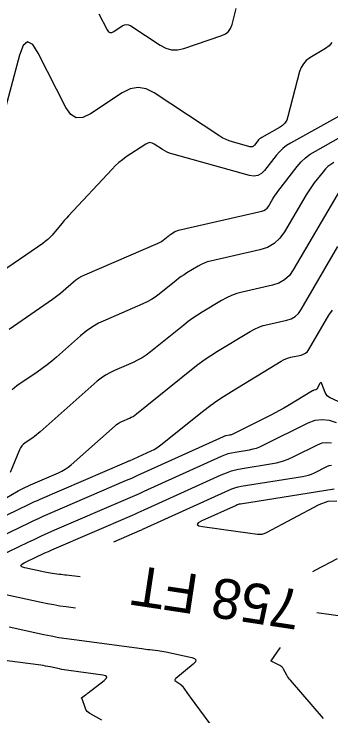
# Model space of a CAD drawing. Extents: x 1354696 to 1366163, y 660729 to 670380.
# Drawn here: x 1362714 to 1362761.7, y 664897.5 to 665003.1 of the extents above; entities that cross this region are included whole.
import ezdxf

# ---------------------------------------------------------------- set-up
doc = ezdxf.new("R2010")
doc.units = 0
doc.layers.add('R_Contour Annot', color=7, linetype='Continuous')
doc.layers.add('R_Contours', color=7, linetype='Continuous')

msp = doc.modelspace()

# ---------------------------------------------------------------- linework, layer by layer
at = {"layer": 'R_Contours'}
for points in [[(1362726.8, 665003.2), (1362728.03, 665000.77), (1362728.23, 665000.49), (1362728.45, 665000.36), (1362728.72, 665000.36), (1362729.02, 665000.51), (1362730.3, 665001.36), (1362730.62, 665001.52), (1362730.94, 665001.58), (1362731.26, 665001.52), (1362731.58, 665001.36), (1362735.99, 664998.45), (1362736.85, 664998), (1362737.73, 664997.77), (1362738.64, 664997.77), (1362739.58, 664997.98), (1362745.3, 664999.93), (1362745.85, 665000.18), (1362746.28, 665000.53), (1362746.6, 665000.99), (1362746.82, 665001.55), (1362747.45, 665003.99)], [(1362761.84, 664998.85), (1362761.44, 664998.37), (1362760.91, 664997.97), (1362758.54, 664996.54), (1362757.99, 664996.14), (1362757.56, 664995.67), (1362757.23, 664995.11), (1362757, 664994.48), (1362755.23, 664987.7), (1362755.05, 664987.18), (1362754.77, 664986.73), (1362754.4, 664986.35), (1362753.95, 664986.04), (1362751.32, 664984.58), (1362751.15, 664984.47), (1362750.98, 664984.34), (1362750.83, 664984.2), (1362750.7, 664984.04), (1362750.18, 664983.38), (1362750.04, 664983.24), (1362749.89, 664983.16), (1362749.71, 664983.13), (1362749.52, 664983.16), (1362746.9, 664983.89), (1362746.4, 664984.05), (1362745.92, 664984.24), (1362745.46, 664984.48), (1362745.01, 664984.75), (1362735.1, 664991.3), (1362733.9, 664991.9), (1362732.7, 664992.1), (1362731.51, 664991.89), (1362730.31, 664991.29), (1362725.52, 664988.1), (1362724.39, 664987.56), (1362723.39, 664987.54), (1362722.54, 664988.04), (1362721.82, 664989.07), (1362717.67, 664997.26), (1362716.82, 664998.58), (1362716.05, 664998.97), (1362715.39, 664998.43), (1362714.82, 664996.96), (1362709.77, 664978.06)], [(1362763.76, 664988.24), (1362755.62, 664983.7), (1362755.02, 664983.33), (1362754.46, 664982.89), (1362753.95, 664982.41), (1362753.48, 664981.87), (1362751.71, 664979.6), (1362751.24, 664979.13), (1362750.71, 664978.85), (1362750.11, 664978.76), (1362749.45, 664978.85), (1362737.76, 664982.1), (1362737.4, 664982.22), (1362737.05, 664982.36), (1362736.71, 664982.53), (1362736.38, 664982.73), (1362735.1, 664983.57), (1362734.79, 664983.73), (1362734.47, 664983.79), (1362734.15, 664983.73), (1362733.83, 664983.57), (1362730.91, 664981.63), (1362730.33, 664981.21), (1362729.78, 664980.77), (1362729.26, 664980.3), (1362728.76, 664979.79), (1362722.21, 664972.74), (1362721.89, 664972.39), (1362721.57, 664972.04), (1362721.26, 664971.68), (1362720.95, 664971.32), (1362719.73, 664969.86), (1362719.41, 664969.51), (1362719.08, 664969.18), (1362718.72, 664968.88), (1362718.34, 664968.6), (1362710.48, 664963.23)], [(1362713.26, 664955.72), (1362719.8, 664960.2), (1362720.22, 664960.5), (1362720.63, 664960.8), (1362721.03, 664961.12), (1362721.42, 664961.46), (1362722.95, 664962.82), (1362723.34, 664963.14), (1362723.76, 664963.43), (1362724.2, 664963.68), (1362724.66, 664963.9), (1362735.72, 664968.66), (1362735.92, 664968.75), (1362736.1, 664968.85), (1362736.28, 664968.97), (1362736.45, 664969.1), (1362737.23, 664969.72), (1362737.34, 664969.81), (1362737.47, 664969.9), (1362737.59, 664969.99), (1362737.72, 664970.07), (1362738.24, 664970.38), (1362738.37, 664970.45), (1362738.51, 664970.51), (1362738.65, 664970.56), (1362738.79, 664970.6), (1362751.31, 664973.45), (1362751.61, 664973.55), (1362751.88, 664973.7), (1362752.1, 664973.91), (1362752.29, 664974.17), (1362752.96, 664975.31), (1362753.13, 664975.59), (1362753.31, 664975.87), (1362753.5, 664976.14), (1362753.7, 664976.41), (1362756.65, 664980.2), (1362757.24, 664980.88), (1362757.89, 664981.5), (1362758.6, 664982.04), (1362759.37, 664982.52), (1362763.18, 664984.65)], [(1362762.13, 664980.79), (1362761.67, 664980.51), (1362761.25, 664980.18), (1362760.87, 664979.82), (1362760.52, 664979.41), (1362759.19, 664977.71), (1362758.87, 664977.28), (1362758.56, 664976.84), (1362758.26, 664976.39), (1362757.98, 664975.93), (1362754.73, 664970.36), (1362754.02, 664969.38), (1362753.17, 664968.59), (1362752.17, 664968.01), (1362751.02, 664967.64), (1362743.58, 664965.95), (1362743.1, 664965.82), (1362742.63, 664965.65), (1362742.18, 664965.45), (1362741.75, 664965.2), (1362740.03, 664964.17), (1362739.61, 664963.9), (1362739.19, 664963.62), (1362738.79, 664963.33), (1362738.4, 664963.02), (1362735.84, 664960.96), (1362735.27, 664960.53), (1362734.68, 664960.15), (1362734.06, 664959.8), (1362733.42, 664959.5), (1362727.76, 664957.07), (1362726.75, 664956.59), (1362725.8, 664956.04), (1362724.89, 664955.41), (1362724.04, 664954.71), (1362720.41, 664951.49), (1362719.71, 664950.89), (1362718.99, 664950.31), (1362718.26, 664949.76), (1362717.51, 664949.23), (1362714.46, 664947.15), (1362713.75, 664946.58)], [(1362763.59, 664977.54), (1362756.04, 664964.62), (1362755.45, 664963.79), (1362754.73, 664963.13), (1362753.88, 664962.64), (1362752.91, 664962.32), (1362748.37, 664961.29), (1362747.55, 664961.07), (1362746.76, 664960.78), (1362745.99, 664960.44), (1362745.25, 664960.03), (1362742.34, 664958.27), (1362741.62, 664957.82), (1362740.92, 664957.34), (1362740.24, 664956.84), (1362739.57, 664956.32), (1362734.53, 664952.27), (1362733.92, 664951.81), (1362733.28, 664951.39), (1362732.62, 664951.02), (1362731.93, 664950.7), (1362729.11, 664949.48), (1362728.42, 664949.15), (1362727.76, 664948.77), (1362727.14, 664948.34), (1362726.54, 664947.86), (1362717.93, 664940.22), (1362717.66, 664939.99), (1362717.39, 664939.77), (1362717.11, 664939.56), (1362716.83, 664939.36), (1362715.67, 664938.57), (1362715.4, 664938.35), (1362715.17, 664938.11), (1362714.98, 664937.83), (1362714.83, 664937.53), (1362713.42, 664934.11)], [(1362704.37, 664925.35), (1362714.66, 664931.34), (1362714.85, 664931.45), (1362715.04, 664931.55), (1362715.24, 664931.65), (1362715.43, 664931.75), (1362716.38, 664932.2), (1362716.5, 664932.26), (1362716.61, 664932.31), (1362716.73, 664932.36), (1362716.84, 664932.41), (1362720.7, 664934.08), (1362721.21, 664934.33), (1362721.7, 664934.61), (1362722.17, 664934.93), (1362722.61, 664935.29), (1362729.22, 664941.16), (1362729.46, 664941.35), (1362729.71, 664941.52), (1362729.97, 664941.68), (1362730.25, 664941.81), (1362731.38, 664942.3), (1362731.66, 664942.43), (1362731.93, 664942.57), (1362732.18, 664942.74), (1362732.43, 664942.93), (1362740.73, 664949.62), (1362741.68, 664950.36), (1362742.65, 664951.06), (1362743.64, 664951.73), (1362744.65, 664952.37), (1362749.57, 664955.34), (1362750.2, 664955.69), (1362750.86, 664955.99), (1362751.53, 664956.23), (1362752.23, 664956.42), (1362755.07, 664957.06), (1362755.73, 664957.28), (1362756.32, 664957.62), (1362756.81, 664958.07), (1362757.22, 664958.64), (1362762.77, 664968.15)], [(1362712.9, 664927.71), (1362716.3, 664929.34), (1362716.71, 664929.54), (1362717.12, 664929.73), (1362717.54, 664929.92), (1362717.95, 664930.1), (1362730.99, 664935.73), (1362731.09, 664935.77), (1362731.18, 664935.81), (1362731.28, 664935.86), (1362731.38, 664935.9), (1362734.65, 664937.39), (1362735.09, 664937.6), (1362735.51, 664937.85), (1362735.92, 664938.11), (1362736.31, 664938.41), (1362742.12, 664943.1), (1362743.23, 664943.96), (1362744.37, 664944.79), (1362745.53, 664945.58), (1362746.73, 664946.33), (1362754.24, 664950.87), (1362754.59, 664951.06), (1362754.94, 664951.22), (1362755.31, 664951.36), (1362755.69, 664951.46), (1362757.23, 664951.81), (1362757.59, 664951.93), (1362757.9, 664952.11), (1362758.17, 664952.35), (1362758.4, 664952.66), (1362761.41, 664957.83), (1362761.96, 664958.55)], [(1362769.69, 664941.65), (1362761.6, 664945.35), (1362761.35, 664945.5), (1362761.15, 664945.68), (1362760.98, 664945.9), (1362760.86, 664946.15), (1362760.35, 664947.48), (1362760.29, 664947.6), (1362760.21, 664947.65), (1362760.13, 664947.62), (1362760.05, 664947.5), (1362759.57, 664946.69), (1362759.54, 664946.64), (1362759.49, 664946.6), (1362759.44, 664946.57), (1362759.39, 664946.55), (1362759.14, 664946.5), (1362759.08, 664946.48), (1362759.03, 664946.46), (1362758.97, 664946.43), (1362758.92, 664946.4), (1362755.24, 664944.18), (1362754.6, 664943.8), (1362753.96, 664943.44), (1362753.31, 664943.09), (1362752.66, 664942.76), (1362746.83, 664939.86), (1362746.73, 664939.81), (1362746.62, 664939.77), (1362746.51, 664939.74), (1362746.4, 664939.72), (1362745.93, 664939.64), (1362745.82, 664939.62), (1362745.71, 664939.59), (1362745.6, 664939.55), (1362745.49, 664939.51), (1362732.49, 664933.6), (1362732.09, 664933.42), (1362731.69, 664933.24), (1362731.29, 664933.06), (1362730.89, 664932.89), (1362719.06, 664927.78), (1362718.35, 664927.47), (1362717.64, 664927.15), (1362716.93, 664926.82), (1362716.22, 664926.49), (1362709.03, 664923.03)], [(1362704.44, 664918), (1362716.14, 664923.63), (1362717.14, 664924.1), (1362718.15, 664924.57), (1362719.16, 664925.02), (1362720.18, 664925.47), (1362730.8, 664930.05), (1362731.5, 664930.36), (1362732.2, 664930.67), (1362732.9, 664930.98), (1362733.6, 664931.3), (1362745.22, 664936.58), (1362745.72, 664936.79), (1362746.23, 664936.96), (1362746.76, 664937.1), (1362747.29, 664937.2), (1362749.46, 664937.55), (1362749.99, 664937.66), (1362750.51, 664937.8), (1362751.02, 664937.99), (1362751.52, 664938.21), (1362758.3, 664941.59), (1362759.34, 664941.98), (1362760.38, 664942.12), (1362761.43, 664942.02), (1362762.48, 664941.66)], [(1362723.98, 664918.39), (1362721.93, 664918.64), (1362721.65, 664918.67), (1362721.38, 664918.71), (1362721.1, 664918.74), (1362720.83, 664918.78), (1362719.73, 664918.93), (1362719.45, 664918.97), (1362719.18, 664919.01), (1362718.91, 664919.06), (1362718.63, 664919.12), (1362715.62, 664919.77), (1362715.19, 664919.91), (1362715.03, 664920.08), (1362715.15, 664920.28), (1362715.53, 664920.51), (1362717.61, 664921.51), (1362718.13, 664921.76), (1362718.65, 664922), (1362719.18, 664922.24), (1362719.71, 664922.47), (1362731.84, 664927.71), (1362732.28, 664927.9), (1362732.71, 664928.09), (1362733.15, 664928.29), (1362733.59, 664928.48), (1362745.21, 664933.77), (1362745.98, 664934.09), (1362746.76, 664934.35), (1362747.55, 664934.56), (1362748.36, 664934.72), (1362752.62, 664935.4), (1362753.52, 664935.58), (1362754.41, 664935.82), (1362755.27, 664936.14), (1362756.11, 664936.52), (1362759.69, 664938.3), (1362760.39, 664938.57), (1362761.1, 664938.66), (1362761.81, 664938.59)], [(1362729.02, 664923.7), (1362732.95, 664925.39), (1362733.09, 664925.45), (1362733.23, 664925.51), (1362733.36, 664925.57), (1362733.5, 664925.64), (1362746.32, 664931.47), (1362746.78, 664931.66), (1362747.25, 664931.82), (1362747.73, 664931.94), (1362748.22, 664932.04), (1362757.41, 664933.51), (1362757.88, 664933.6), (1362758.34, 664933.73), (1362758.79, 664933.89), (1362759.22, 664934.09), (1362761.08, 664935.02), (1362761.45, 664935.15), (1362761.81, 664935.2)], [(1362762.2, 664931.62), (1362748.08, 664929.36), (1362747.91, 664929.33), (1362747.75, 664929.28), (1362747.59, 664929.23), (1362747.43, 664929.16), (1362742.27, 664926.82), (1362741.75, 664926.52), (1362741.59, 664926.28), (1362741.81, 664926.1), (1362742.39, 664925.97), (1362747.76, 664925.24), (1362748.12, 664925.19), (1362748.48, 664925.14), (1362748.84, 664925.09), (1362749.2, 664925.04), (1362750.64, 664924.84), (1362751, 664924.82), (1362751.35, 664924.85), (1362751.68, 664924.94), (1362752.01, 664925.09), (1362759.93, 664929.28), (1362761.29, 664929.8), (1362762.6, 664929.87)], [(1362762.63, 664921.1), (1362759.41, 664919.39), (1362758.91, 664919.17)], [(1362723.27, 664913.69), (1362721.88, 664913.87), (1362720.93, 664914.01), (1362719.98, 664914.17), (1362719.03, 664914.34), (1362718.08, 664914.54), (1362704.63, 664917.45)], [(1362763.88, 664912.41), (1362759.57, 664913.01)], [(1362713.26, 664910.88), (1362718.48, 664909.75), (1362719.62, 664909.52), (1362720.77, 664909.3), (1362721.92, 664909.12), (1362723.07, 664908.95), (1362733.24, 664907.6), (1362733.55, 664907.56), (1362733.85, 664907.52), (1362734.15, 664907.48), (1362734.45, 664907.45), (1362735.67, 664907.3), (1362735.97, 664907.26), (1362736.27, 664907.21), (1362736.57, 664907.16), (1362736.87, 664907.1), (1362740.75, 664906.26), (1362741.19, 664906.11), (1362741.38, 664905.89), (1362741.31, 664905.61), (1362740.99, 664905.27), (1362738.35, 664903.09), (1362738.33, 664903.07), (1362738.31, 664903.05), (1362738.29, 664903.02), (1362738.27, 664903), (1362738.21, 664902.89), (1362738.2, 664902.87), (1362738.2, 664902.85), (1362738.21, 664902.83), (1362738.23, 664902.81), (1362739.1, 664902.18), (1362739.12, 664902.17), (1362739.14, 664902.15), (1362739.16, 664902.14), (1362739.17, 664902.12), (1362739.24, 664902.07), (1362739.26, 664902.05), (1362739.27, 664902.04), (1362739.29, 664902.02), (1362739.3, 664902), (1362740.01, 664901), (1362740.14, 664900.83), (1362740.26, 664900.65), (1362740.39, 664900.48), (1362740.51, 664900.31), (1362744.87, 664894.37)], [(1362760.58, 664897.08), (1362755.6, 664902.83), (1362755.45, 664903.01), (1362755.31, 664903.21), (1362755.18, 664903.41), (1362755.06, 664903.62), (1362754.58, 664904.53), (1362754.47, 664904.7), (1362754.34, 664904.85), (1362754.19, 664904.98), (1362754.01, 664905.08), (1362752.92, 664905.6), (1362752.89, 664905.62), (1362752.87, 664905.63), (1362752.85, 664905.64), (1362752.82, 664905.65), (1362752.73, 664905.69), (1362752.71, 664905.7), (1362752.7, 664905.71), (1362752.7, 664905.73), (1362752.71, 664905.75), (1362754.05, 664907.73), (1362754.07, 664907.77)], [(1362727.24, 664896.84), (1362725.41, 664897.84), (1362725.2, 664897.98), (1362725.02, 664898.15), (1362724.88, 664898.35), (1362724.78, 664898.59), (1362724.29, 664900.05), (1362724.28, 664900.07), (1362724.27, 664900.08), (1362724.26, 664900.1), (1362724.25, 664900.11), (1362724.18, 664900.16), (1362724.17, 664900.17), (1362724.17, 664900.18), (1362724.17, 664900.19), (1362724.18, 664900.2), (1362724.78, 664900.63), (1362724.88, 664900.7), (1362724.98, 664900.78), (1362725.09, 664900.85), (1362725.19, 664900.93), (1362727.59, 664902.8), (1362727.9, 664903.1), (1362727.97, 664903.34), (1362727.79, 664903.51), (1362727.37, 664903.61), (1362722.26, 664904.29), (1362721.91, 664904.34), (1362721.56, 664904.4), (1362721.2, 664904.47), (1362720.85, 664904.54), (1362719.45, 664904.84), (1362719.1, 664904.91), (1362718.75, 664904.98), (1362718.4, 664905.04), (1362718.04, 664905.09), (1362707.84, 664906.4)]]:
    msp.add_lwpolyline(points, dxfattribs=at)

# ---------------------------------------------------------------- texts
at = {"layer": 'R_Contour Annot'}
msp.add_text('758 FT', height=6, rotation=171.3962, dxfattribs=at).set_placement((1362757.47, 664916.36))

doc.saveas('drawing.dxf')
